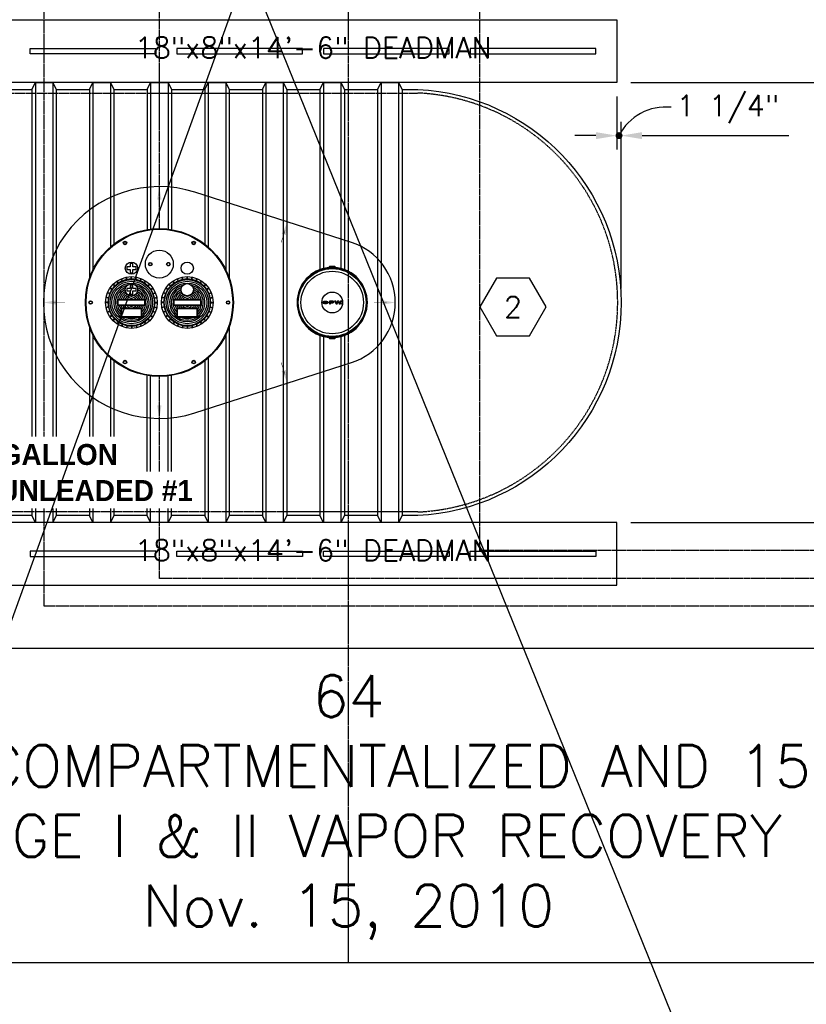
# Model space of a CAD drawing. Extents: x -169 to 6736, y -208 to 3022.
# Tile 613 of 656: x 6041 to 6267, y 1116 to 1398. Entities that reach past the tile are written whole.
import ezdxf
from ezdxf.enums import TextEntityAlignment as Align

# ---------------------------------------------------------------- set-up
doc = ezdxf.new("R2010")
doc.units = 0
doc.header["$MEASUREMENT"] = 0
doc.header["$PDSIZE"] = 1
for name, pattern in [('CENTER1', [0.6625, 0.5, -0.075, 0.0125, -0.075]), ('HIDDEN3', [0.1875, 0.125, -0.0625]), ('VAPOR', [0.375, 0.25, -0.125]), ('VENT', [0.04, 0.02, -0.02])]:
    doc.linetypes.add(name, pattern=pattern)
doc.layers.get('0').update_dxf_attribs({"color": 255, "linetype": 'CONTINUOUS'})
doc.layers.get('DEFPOINTS').update_dxf_attribs({"linetype": 'CONTINUOUS'})
for name, color, linetype in [('DIM', 3, 'CONTINUOUS'), ('FREEZE-LINES', 8, 'CONTINUOUS'), ('FREEZE-OUTLINE-TITLES', 60, 'CONTINUOUS'), ('MULTI-PORT-MANHOLE', 2, 'CONTINUOUS'), ('MULTI-PORT-MANHOLE-HATCH', 252, 'CONTINUOUS'), ('PIPING-VAPOR', 3, 'VAPOR'), ('PIPING-VENT', 3, 'VENT'), ('TANK-ANCHOR', 4, 'CONTINUOUS'), ('TANK-DESCRIPTION', 3, 'CONTINUOUS'), ('TANK-MANHOLE-COVER-18', 2, 'CONTINUOUS'), ('TANK-MANHOLE-COVER-HATCH-18', 7, 'CONTINUOUS'), ('TANK-SLAB', 6, 'CONTINUOUS'), ('TANK-SLOPE', 3, 'CONTINUOUS'), ('TANK-UST', 5, 'CONTINUOUS'), ('TANK-UST-RIB', 7, 'CONTINUOUS'), ('TEXT', 3, 'CONTINUOUS')]:
    doc.layers.add(name, color=color, linetype=linetype)
doc.styles.add('BOLD', font='bold', dxfattribs={"height": 7.2})
doc.styles.add('SIMPLEX', font='simplex')
doc.dimstyles.new('DIM64', dxfattribs={"dimscale": 64, "dimtxt": 0.09375, "dimasz": 0.09375, "dimexe": 0.0625, "dimexo": 0.0625, "dimgap": 0.046875, "dimtad": 1, "dimdec": 4, "dimzin": 3, "dimdsep": 46, "dimlunit": 4, "dimtxsty": 'SIMPLEX', "dimcen": 0, "dimclrd": 256, "dimclre": 256, "dimclrt": 256, "dimadec": 0, "dimazin": 0, "dimtfac": 1, "dimtdec": 4, "dimtmove": 0, "dimatfit": 3, "dimfxl": 1, "dimfrac": 2, "dimtolj": 1, "dimtzin": 0, "dimarcsym": 0})

# ---------------------------------------------------------------- blocks, each defined once
blk = doc.blocks.new('*D92')
at = {"layer": 'DEFPOINTS', "color": 0, "transparency": 16777216}
for p in [(6212.4, 1254.02), (6473.91, 1254.02), (6443.91, 1218.02)]:
    blk.add_point(p, dxfattribs=at)
at = {"layer": 'DIM', "lineweight": -2, "transparency": 16777216}
for p, q in [((6216.4, 1254.02), (6477.91, 1254.02)), ((6473.91, 1224.02), (6473.91, 1248.02)), ((6447.91, 1218.02), (6477.91, 1218.02))]:
    blk.add_line(p, q, dxfattribs=at)
at = {"layer": 'DIM', "transparency": 16777216}
for points in [[(6472.91, 1248.02), (6474.91, 1248.02), (6473.91, 1254.02)], [(6472.91, 1224.02), (6474.91, 1224.02), (6473.91, 1218.02)]]:
    blk.add_solid(points, dxfattribs=at)
at = {"layer": 'DIM', "transparency": 16777216, "insert": (6467.34, 1236.02), "char_height": 6, "attachment_point": 5, "rotation": 90, "style": 'SIMPLEX'}
blk.add_mtext('\\A1;3\'-0"', dxfattribs=at)
blk = doc.blocks.new('*D99')
at = {"layer": 'DEFPOINTS', "color": 0, "transparency": 16777216}
for p in [(6212.4, 1380.02), (6473.91, 1380.02), (6473.91, 1254.02)]:
    blk.add_point(p, dxfattribs=at)
at = {"layer": 'DIM', "lineweight": -2, "transparency": 16777216}
for p, q in [((6216.4, 1380.02), (6477.91, 1380.02)), ((6473.91, 1260.02), (6473.91, 1374.02))]:
    blk.add_line(p, q, dxfattribs=at)
at = {"layer": 'DIM', "transparency": 16777216}
for points in [[(6472.91, 1374.02), (6474.91, 1374.02), (6473.91, 1380.02)], [(6472.91, 1260.02), (6474.91, 1260.02), (6473.91, 1254.02)]]:
    blk.add_solid(points, dxfattribs=at)
at = {"layer": 'DIM', "transparency": 16777216, "insert": (6467.34, 1317.02), "char_height": 6, "attachment_point": 5, "rotation": 90, "style": 'SIMPLEX'}
blk.add_mtext('\\A1;10\'-6"', dxfattribs=at)
blk = doc.blocks.new('*D100')
at = {"layer": 'DEFPOINTS', "color": 0, "transparency": 16777216}
for p in [(6394.51, 1416.02), (6473.91, 1416.02), (6212.4, 1380.02)]:
    blk.add_point(p, dxfattribs=at)
at = {"layer": 'DIM', "lineweight": -2, "transparency": 16777216}
for p, q in [((6398.51, 1416.02), (6477.91, 1416.02)), ((6473.91, 1386.02), (6473.91, 1410.02)), ((6216.4, 1380.02), (6477.91, 1380.02))]:
    blk.add_line(p, q, dxfattribs=at)
at = {"layer": 'DIM', "transparency": 16777216}
for points in [[(6472.91, 1410.02), (6474.91, 1410.02), (6473.91, 1416.02)], [(6472.91, 1386.02), (6474.91, 1386.02), (6473.91, 1380.02)]]:
    blk.add_solid(points, dxfattribs=at)
at = {"layer": 'DIM', "transparency": 16777216, "insert": (6467.34, 1398.02), "char_height": 6, "attachment_point": 5, "rotation": 90, "style": 'SIMPLEX'}
blk.add_mtext('\\A1;3\'-0"', dxfattribs=at)
blk = doc.blocks.new('HEX')
at = {"color": 3}
blk.add_lwpolyline([(-0.0577, 0.1), (-0.1155, 0), (-0.0577, -0.1), (0.0577, -0.1), (0.1155, 0), (0.0577, 0.1)], close=True, dxfattribs=at)
at = {"color": 3, "style": 'SIMPLEX'}
blk.add_attdef('D#', text='', height=0.08, dxfattribs=at).set_placement((0, 0), align=Align.MIDDLE)
blk = doc.blocks.new('*D87')
at = {"layer": 'DEFPOINTS', "color": 0, "transparency": 16777216}
for p in [(6212.4, 1380.02), (6212.4, 1364.81), (6213.64, 1317.02)]:
    blk.add_point(p, dxfattribs=at)
at = {"layer": 'DIM', "lineweight": -2, "transparency": 16777216}
for p, q in [((6212.4, 1376.02), (6212.4, 1360.81)), ((6213.64, 1321.02), (6213.64, 1368.81)), ((6206.4, 1364.81), (6200.4, 1364.81)), ((6212.4, 1364.81), (6213.64, 1364.81)), ((6219.64, 1364.81), (6261.64, 1364.81))]:
    blk.add_line(p, q, dxfattribs=at)
at = {"layer": 'DIM', "transparency": 16777216}
for points in [[(6206.4, 1365.81), (6206.4, 1363.81), (6212.4, 1364.81)], [(6219.64, 1365.81), (6219.64, 1363.81), (6213.64, 1364.81)]]:
    blk.add_solid(points, dxfattribs=at)
at = {"layer": 'DIM', "transparency": 16777216, "insert": (6244.21, 1372.38), "char_height": 6, "attachment_point": 5, "style": 'SIMPLEX'}
blk.add_mtext('\\A1;1 1/4"', dxfattribs=at)

msp = doc.modelspace()

# ---------------------------------------------------------------- hatches: boundary and pattern name
at = {"layer": 'TANK-MANHOLE-COVER-HATCH-18', "linetype": 'Continuous'}
h = msp.add_hatch(color=256, dxfattribs=at)
h.paths.add_polyline_path([(6129.61354, 1317.23008), (6129.54767, 1317.27123), (6129.46945, 1317.30826), (6129.38026, 1317.33981), (6129.28283, 1317.36586), (6129.17854, 1317.38505), (6129.07014, 1317.39738), (6128.95762, 1317.40285), (6128.84511, 1317.40008), (6128.73534, 1317.39183), (6128.62831, 1317.37535), (6128.52678, 1317.35337), (6128.43348, 1317.32454), (6128.34978, 1317.29022), (6128.27844, 1317.25042), (6128.21807, 1317.2065), (6128.1728, 1317.15984), (6128.14914, 1317.12278), (6128.13165, 1317.08574), (6128.12343, 1317.03359), (6128.13167, 1316.98282), (6128.155, 1316.93206), (6128.19343, 1316.88404), (6128.22959, 1316.85265), (6128.27852, 1316.81819), (6128.34988, 1316.77841), (6128.43358, 1316.74412), (6128.52689, 1316.71533), (6128.62844, 1316.69202), (6128.73547, 1316.67694), (6128.84524, 1316.66736), (6128.95776, 1316.66601), (6129.07027, 1316.67152), (6129.17867, 1316.68389), (6129.28295, 1316.70311), (6129.38037, 1316.7292), (6129.46955, 1316.76078), (6129.54776, 1316.79784), (6129.61361, 1316.83902), (6129.66574, 1316.88431), (6129.70416, 1316.93234), (6129.72747, 1316.98311), (6129.7357, 1317.03388), (6129.72745, 1317.08602), (6129.70412, 1317.13542), (6129.66569, 1317.18343)])
h.paths.add_polyline_path([(6129.37755, 1317.12438), (6129.40088, 1317.08048), (6129.40913, 1317.03382), (6129.4009, 1316.98854), (6129.37758, 1316.94463), (6129.3378, 1316.90346), (6129.28429, 1316.8664), (6129.21843, 1316.83483), (6129.14297, 1316.81149), (6129.06064, 1316.79364), (6128.9742, 1316.78539), (6128.88501, 1316.78537), (6128.79857, 1316.79359), (6128.71623, 1316.81141), (6128.64076, 1316.83472), (6128.57489, 1316.86627), (6128.52274, 1316.90331), (6128.48294, 1316.94447), (6128.45824, 1316.98837), (6128.45, 1317.03365), (6128.45822, 1317.08031), (6128.48291, 1317.12422), (6128.5227, 1317.16539), (6128.57483, 1317.20245), (6128.64069, 1317.23265), (6128.71615, 1317.25736), (6128.79848, 1317.27384), (6128.88492, 1317.28209), (6128.97411, 1317.2821), (6129.06056, 1317.27389), (6129.14289, 1317.25744), (6129.21836, 1317.23275), (6129.28423, 1317.20257), (6129.33775, 1317.16554)], flags=16)
h = msp.add_hatch(color=256, dxfattribs=at)
h.paths.add_polyline_path([(6131.13522, 1317.36894), (6131.05838, 1317.38813), (6130.97605, 1317.3991), (6130.89098, 1317.4032), (6130.08141, 1317.40305), (6130.08154, 1316.66621), (6130.42595, 1316.66627), (6130.4259, 1316.95031), (6130.89106, 1316.95039), (6130.97613, 1316.95452), (6131.05846, 1316.96551), (6131.13529, 1316.98337), (6131.2039, 1317.00945), (6131.26152, 1317.03965), (6131.3068, 1317.07533), (6131.33698, 1317.11513), (6131.35343, 1317.15629), (6131.35343, 1317.19746), (6131.33695, 1317.23862), (6131.30676, 1317.27703), (6131.26147, 1317.3127), (6131.20384, 1317.34425)])
h.paths.add_polyline_path([(6130.42584, 1317.28785), (6130.891, 1317.28794), (6130.95, 1317.28383), (6131.00489, 1317.27286), (6131.05154, 1317.25503), (6131.0886, 1317.23171), (6131.11056, 1317.20565), (6131.11879, 1317.17683), (6131.11057, 1317.14802), (6131.08862, 1317.12057), (6131.05157, 1317.09724), (6131.00492, 1317.08076), (6130.95004, 1317.0684), (6130.89104, 1317.06565), (6130.42588, 1317.06557)], flags=16)
for points in [[(6131.90774, 1317.40338), (6131.54686, 1317.40332), (6132.0149, 1316.66656), (6132.32226, 1316.66661), (6132.59796, 1317.2265), (6132.87386, 1316.66671), (6133.18122, 1316.66677), (6133.64899, 1317.40369), (6133.28811, 1317.40363), (6133.03162, 1316.84238), (6132.77768, 1317.40354), (6132.41817, 1317.40347), (6132.16443, 1316.84222)], [(6133.4186, 1316.66269, 1), (6133.56954, 1316.66272, 1)]]:
    msp.add_hatch(color=256, dxfattribs=at).paths.add_polyline_path(points)

# ---------------------------------------------------------------- linework, layer by layer
at = {"layer": 'DIM', "const_width": 1}
msp.add_lwpolyline([(6213.52263, 1364.81314, 1), (6212.52263, 1364.81314, 1)], format="xyb", close=True, dxfattribs=at)
at = {"layer": 'DIM'}
msp.add_arc((6226.39362, 1358.01485), 15, 84.2029949, 153.0495792, dxfattribs=at)
at = {"layer": 'FREEZE-LINES', "color": 8, "linetype": 'CENTER1'}
msp.add_line((6135.53241, 1128.01471), (6135.53241, 1668.01471), dxfattribs=at)
at = {"layer": 'FREEZE-OUTLINE-TITLES', "linetype": 'Continuous'}
msp.add_lwpolyline([(6657.53241, 1668.02207), (5613.53241, 1668.02207), (5613.53241, 1128.01471), (6657.53241, 1128.01471)], close=True, dxfattribs=at)
at = {"layer": 'MULTI-PORT-MANHOLE', "color": 1}
for p, q in [((6069.61534, 1322.55587), (6069.22469, 1323.14052)), ((6069.71927, 1322.62532), (6069.32862, 1323.20997)), ((6070.76835, 1323.18606), (6070.49926, 1323.83569)), ((6070.88383, 1323.2339), (6070.61475, 1323.88353)), ((6072.02214, 1323.5792), (6071.88496, 1324.26884)), ((6072.14474, 1323.60359), (6072.00756, 1324.29323)), ((6073.32855, 1323.72018), (6073.32855, 1324.42333)), ((6073.45355, 1323.72018), (6073.45355, 1324.42333)), ((6074.63735, 1323.60359), (6074.77453, 1324.29323)), ((6074.75995, 1323.5792), (6074.89713, 1324.26884)), ((6075.89826, 1323.2339), (6076.16735, 1323.88353)), ((6076.01375, 1323.18606), (6076.28283, 1323.83569)), ((6077.06282, 1322.62532), (6077.45347, 1323.20997)), ((6077.16675, 1322.55587), (6077.5574, 1323.14052)), ((6085.61534, 1322.55587), (6085.22469, 1323.14052)), ((6085.71927, 1322.62532), (6085.32862, 1323.20997)), ((6086.76835, 1323.18606), (6086.49926, 1323.83569)), ((6086.88383, 1323.2339), (6086.61475, 1323.88353)), ((6088.02214, 1323.5792), (6087.88496, 1324.26884)), ((6088.14474, 1323.60359), (6088.00756, 1324.29323)), ((6089.32855, 1323.72018), (6089.32855, 1324.42333)), ((6089.45355, 1323.72018), (6089.45355, 1324.42333)), ((6090.63735, 1323.60359), (6090.77453, 1324.29323)), ((6090.75995, 1323.5792), (6090.89713, 1324.26884)), ((6091.89826, 1323.2339), (6092.16735, 1323.88353)), ((6092.01375, 1323.18606), (6092.28283, 1323.83569)), ((6093.06282, 1322.62532), (6093.45347, 1323.20997)), ((6093.16675, 1322.55587), (6093.5574, 1323.14052)), ((6067.17477, 1319.52484), (6066.52514, 1319.79392)), ((6067.22261, 1319.64032), (6066.57298, 1319.90941)), ((6067.78335, 1320.6894), (6067.1987, 1321.08005)), ((6067.8528, 1320.79333), (6067.26815, 1321.18398)), ((6068.60743, 1321.71285), (6068.11022, 1322.21006)), ((6068.69582, 1321.80124), (6068.19861, 1322.29845)), ((6078.08627, 1321.80124), (6078.58348, 1322.29845)), ((6078.17466, 1321.71285), (6078.67187, 1322.21006)), ((6078.92929, 1320.79333), (6079.51394, 1321.18398)), ((6078.99874, 1320.6894), (6079.58339, 1321.08005)), ((6079.55948, 1319.64032), (6080.20911, 1319.90941)), ((6079.60732, 1319.52484), (6080.25695, 1319.79392)), ((6083.17477, 1319.52484), (6082.52514, 1319.79392)), ((6083.22261, 1319.64032), (6082.57298, 1319.90941)), ((6083.78335, 1320.6894), (6083.1987, 1321.08005)), ((6083.8528, 1320.79333), (6083.26815, 1321.18398)), ((6084.60743, 1321.71285), (6084.11022, 1322.21006)), ((6084.69582, 1321.80124), (6084.19861, 1322.29845)), ((6094.08627, 1321.80124), (6094.58348, 1322.29845)), ((6094.17466, 1321.71285), (6094.67187, 1322.21006)), ((6094.92929, 1320.79333), (6095.51394, 1321.18398)), ((6094.99874, 1320.6894), (6095.58339, 1321.08005)), ((6095.55948, 1319.64032), (6096.20911, 1319.90941)), ((6095.60732, 1319.52484), (6096.25695, 1319.79392)), ((6066.68849, 1317.08012), (6065.98534, 1317.08012)), ((6066.80508, 1318.26393), (6066.11544, 1318.40111)), ((6066.82947, 1318.38653), (6066.13983, 1318.52371)), ((6079.95262, 1318.38653), (6080.64226, 1318.52371)), ((6079.97701, 1318.26393), (6080.66665, 1318.40111)), ((6080.0936, 1317.08012), (6080.79676, 1317.08012)), ((6082.68849, 1317.08012), (6081.98534, 1317.08012)), ((6082.80508, 1318.26393), (6082.11544, 1318.40111)), ((6082.82947, 1318.38653), (6082.13983, 1318.52371)), ((6095.95262, 1318.38653), (6096.64226, 1318.52371)), ((6095.97701, 1318.26393), (6096.66665, 1318.40111)), ((6096.0936, 1317.08012), (6096.79676, 1317.08012)), ((6066.68849, 1316.95512), (6065.98534, 1316.95512)), ((6066.80508, 1315.77132), (6066.11544, 1315.63414)), ((6066.82947, 1315.64872), (6066.13983, 1315.51154)), ((6067.17477, 1314.51041), (6066.52514, 1314.24132)), ((6067.22261, 1314.39492), (6066.57298, 1314.12584)), ((6079.55948, 1314.39492), (6080.20911, 1314.12584)), ((6079.60732, 1314.51041), (6080.25695, 1314.24132)), ((6079.95262, 1315.64872), (6080.64226, 1315.51154)), ((6079.97701, 1315.77132), (6080.66665, 1315.63414)), ((6080.0936, 1316.95512), (6080.79676, 1316.95512)), ((6082.68849, 1316.95512), (6081.98534, 1316.95512)), ((6082.80508, 1315.77132), (6082.11544, 1315.63414)), ((6082.82947, 1315.64872), (6082.13983, 1315.51154)), ((6083.17477, 1314.51041), (6082.52514, 1314.24132)), ((6083.22261, 1314.39492), (6082.57298, 1314.12584)), ((6095.55948, 1314.39492), (6096.20911, 1314.12584)), ((6095.60732, 1314.51041), (6096.25695, 1314.24132)), ((6095.95262, 1315.64872), (6096.64226, 1315.51154)), ((6095.97701, 1315.77132), (6096.66665, 1315.63414)), ((6096.0936, 1316.95512), (6096.79676, 1316.95512)), ((6067.78335, 1313.34585), (6067.1987, 1312.9552)), ((6067.8528, 1313.24192), (6067.26815, 1312.85127)), ((6068.60743, 1312.32239), (6068.11022, 1311.82519)), ((6068.69582, 1312.23401), (6068.19861, 1311.7368)), ((6069.61534, 1311.47937), (6069.22469, 1310.89472)), ((6069.71927, 1311.40993), (6069.32862, 1310.82528)), ((6077.06282, 1311.40993), (6077.45347, 1310.82528)), ((6077.16675, 1311.47937), (6077.5574, 1310.89472)), ((6078.08627, 1312.23401), (6078.58348, 1311.7368)), ((6078.17466, 1312.32239), (6078.67187, 1311.82519)), ((6078.92929, 1313.24192), (6079.51394, 1312.85127)), ((6078.99874, 1313.34585), (6079.58339, 1312.9552)), ((6083.78335, 1313.34585), (6083.1987, 1312.9552)), ((6083.8528, 1313.24192), (6083.26815, 1312.85127)), ((6084.60743, 1312.32239), (6084.11022, 1311.82519)), ((6084.69582, 1312.23401), (6084.19861, 1311.7368)), ((6085.61534, 1311.47937), (6085.22469, 1310.89472)), ((6085.71927, 1311.40993), (6085.32862, 1310.82528)), ((6093.06282, 1311.40993), (6093.45347, 1310.82528)), ((6093.16675, 1311.47937), (6093.5574, 1310.89472)), ((6094.08627, 1312.23401), (6094.58348, 1311.7368)), ((6094.17466, 1312.32239), (6094.67187, 1311.82519)), ((6094.92929, 1313.24192), (6095.51394, 1312.85127)), ((6094.99874, 1313.34585), (6095.58339, 1312.9552)), ((6070.76835, 1310.84919), (6070.49926, 1310.19956)), ((6070.88383, 1310.80135), (6070.61475, 1310.15172)), ((6072.09883, 1310.45605), (6071.96165, 1309.76641)), ((6072.22143, 1310.43166), (6072.08425, 1309.74202)), ((6073.40523, 1310.31507), (6073.40523, 1309.61191)), ((6073.53023, 1310.31507), (6073.53023, 1309.61191)), ((6074.71404, 1310.43166), (6074.85122, 1309.74202)), ((6074.83664, 1310.45605), (6074.97382, 1309.76641)), ((6075.89826, 1310.80135), (6076.16735, 1310.15172)), ((6076.01375, 1310.84919), (6076.28283, 1310.19956)), ((6086.76835, 1310.84919), (6086.49926, 1310.19956)), ((6086.88383, 1310.80135), (6086.61475, 1310.15172)), ((6088.02214, 1310.45605), (6087.88496, 1309.76641)), ((6088.14474, 1310.43166), (6088.00756, 1309.74202)), ((6089.32855, 1310.31507), (6089.32855, 1309.61191)), ((6089.45355, 1310.31507), (6089.45355, 1309.61191)), ((6090.63735, 1310.43166), (6090.77453, 1309.74202)), ((6090.75995, 1310.45605), (6090.89713, 1309.76641)), ((6091.89826, 1310.80135), (6092.16735, 1310.15172)), ((6092.01375, 1310.84919), (6092.28283, 1310.19956))]:
    msp.add_line(p, q, dxfattribs=at)
for points in [[(6071.98031, 1334.0675), (6071.7638, 1333.6925), (6071.33079, 1333.6925), (6071.11428, 1334.0675), (6071.33079, 1334.4425), (6071.7638, 1334.4425)], [(6091.4513, 1333.6925), (6091.01829, 1333.6925), (6090.80178, 1334.0675), (6091.01829, 1334.4425), (6091.4513, 1334.4425), (6091.66781, 1334.0675)], [(6079.01197, 1328.39262), (6079.22848, 1328.01762), (6079.01197, 1327.64262), (6078.57896, 1327.64262), (6078.36245, 1328.01762), (6078.57896, 1328.39262)], [(6083.77012, 1328.39262), (6083.55361, 1328.01762), (6083.77012, 1327.64262), (6084.20313, 1327.64262), (6084.41964, 1328.01762), (6084.20313, 1328.39262)], [(6061.92005, 1317.39262), (6062.13656, 1317.01762), (6061.92005, 1316.64262), (6061.48704, 1316.64262), (6061.27053, 1317.01762), (6061.48704, 1317.39262)], [(6100.86204, 1316.64262), (6100.64553, 1317.01762), (6100.86204, 1317.39262), (6101.29505, 1317.39262), (6101.51156, 1317.01762), (6101.29505, 1316.64262)], [(6071.33079, 1300.34275), (6071.7638, 1300.34275), (6071.98031, 1299.96775), (6071.7638, 1299.59275), (6071.33079, 1299.59275), (6071.11428, 1299.96775)], [(6090.80178, 1299.96775), (6091.01829, 1300.34275), (6091.4513, 1300.34275), (6091.66781, 1299.96775), (6091.4513, 1299.59275), (6091.01829, 1299.59275)]]:
    msp.add_lwpolyline(points, close=True, dxfattribs=at)
at = {"layer": 'MULTI-PORT-MANHOLE', "color": 2}
for points in [[(6073.76605, 1325.53508), (6073.76605, 1326.48958), (6074.72055, 1326.48958), (6074.72055, 1327.23958), (6073.76605, 1327.23958), (6073.76605, 1328.19409), (6073.01605, 1328.19409), (6073.01605, 1327.23958), (6072.06154, 1327.23958), (6072.06154, 1326.48958), (6073.01605, 1326.48958), (6073.01605, 1325.53508)], [(6073.76605, 1319.35929), (6073.76605, 1320.3138), (6074.72055, 1320.3138), (6074.72055, 1321.0638), (6073.76605, 1321.0638), (6073.76605, 1322.01831), (6073.01605, 1322.01831), (6073.01605, 1321.0638), (6072.06154, 1321.0638), (6072.06154, 1320.3138), (6073.01605, 1320.3138), (6073.01605, 1319.35929)]]:
    msp.add_lwpolyline(points, close=True, dxfattribs=at)
for points in [[(6077.39105, 1317.51762, 0.414213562), (6077.14105, 1317.76762), (6069.64105, 1317.76762, 0.414213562), (6069.39105, 1317.51762), (6069.39105, 1316.51762, 0.414213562), (6069.64105, 1316.26762), (6077.14105, 1316.26762, 0.414213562), (6077.39105, 1316.51762)], [(6093.39105, 1317.51762, 0.414213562), (6093.14105, 1317.76762), (6085.64105, 1317.76762, 0.414213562), (6085.39105, 1317.51762), (6085.39105, 1316.51762, 0.414213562), (6085.64105, 1316.26762), (6093.14105, 1316.26762, 0.414213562), (6093.39105, 1316.51762)], [(6076.39105, 1315.09973, 0.414213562), (6076.14105, 1315.34973), (6070.64105, 1315.34973, 0.414213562), (6070.39105, 1315.09973), (6070.39105, 1313.09973, 0.414213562), (6070.64105, 1312.84973), (6076.14105, 1312.84973, 0.414213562), (6076.39105, 1313.09973)], [(6092.39105, 1315.09973, 0.414213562), (6092.14105, 1315.34973), (6086.64105, 1315.34973, 0.414213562), (6086.39105, 1315.09973), (6086.39105, 1313.09973, 0.414213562), (6086.64105, 1312.84973), (6092.14105, 1312.84973, 0.414213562), (6092.39105, 1313.09973)]]:
    msp.add_lwpolyline(points, format="xyb", close=True, dxfattribs=at)
at = {"layer": 'MULTI-PORT-MANHOLE', "color": 1}
for points in [[(6077.26605, 1317.51762, 0.414213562), (6077.14105, 1317.64262), (6069.64105, 1317.64262, 0.414213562), (6069.51605, 1317.51762), (6069.51605, 1316.51762, 0.414213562), (6069.64105, 1316.39262), (6077.14105, 1316.39262, 0.414213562), (6077.26605, 1316.51762)], [(6093.26605, 1317.51762, 0.414213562), (6093.14105, 1317.64262), (6085.64105, 1317.64262, 0.414213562), (6085.51605, 1317.51762), (6085.51605, 1316.51762, 0.414213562), (6085.64105, 1316.39262), (6093.14105, 1316.39262, 0.414213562), (6093.26605, 1316.51762)], [(6076.26605, 1315.09973, 0.414213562), (6076.14105, 1315.22473), (6070.64105, 1315.22473, 0.414213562), (6070.51605, 1315.09973), (6070.51605, 1313.09973, 0.414213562), (6070.64105, 1312.97473), (6076.14105, 1312.97473, 0.414213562), (6076.26605, 1313.09973)], [(6092.26605, 1315.09973, 0.414213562), (6092.14105, 1315.22473), (6086.64105, 1315.22473, 0.414213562), (6086.51605, 1315.09973), (6086.51605, 1313.09973, 0.414213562), (6086.64105, 1312.97473), (6092.14105, 1312.97473, 0.414213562), (6092.26605, 1313.09973)]]:
    msp.add_lwpolyline(points, format="xyb", close=True, dxfattribs=at)
at = {"layer": 'MULTI-PORT-MANHOLE', "color": 4}
msp.add_circle((6081.39105, 1317.01762), 21.1875, dxfattribs=at)
at = {"layer": 'MULTI-PORT-MANHOLE', "color": 1}
msp.add_circle((6081.39105, 1317.01762), 21, dxfattribs=at)
at = {"layer": 'MULTI-PORT-MANHOLE', "color": 2}
for centre, radius in [((6071.5473, 1334.0675), 0.5), ((6091.2348, 1334.0675), 0.5), ((6081.39105, 1328.01762), 4), ((6073.39105, 1326.86458), 1.75), ((6078.79546, 1328.01762), 0.5), ((6083.98663, 1328.01762), 0.5), ((6089.39105, 1326.86458), 1.75), ((6073.39105, 1317.01762), 7.40597), ((6073.39105, 1317.01762), 6.57785), ((6089.39105, 1317.01762), 7.40597), ((6089.39105, 1317.01762), 6.57785), ((6073.39105, 1320.6888), 1.75), ((6089.39105, 1320.6888), 1.75), ((6061.70355, 1317.01762), 0.5), ((6101.07855, 1317.01762), 0.5), ((6071.5473, 1299.96775), 0.5), ((6091.2348, 1299.96775), 0.5)]:
    msp.add_circle(centre, radius, dxfattribs=at)
at = {"layer": 'MULTI-PORT-MANHOLE', "color": 1}
for centre, start, end in [((6073.39105, 1317.01762), 113.0342562, 123.2157438), ((6073.39105, 1317.01762), 101.7842562, 111.9657438), ((6073.39105, 1317.01762), 90.5342562, 100.7157438), ((6073.39105, 1317.01762), 79.2842562, 89.4657438), ((6073.39105, 1317.01762), 68.0342562, 78.2157438), ((6073.39105, 1317.01762), 56.7842562, 66.9657438), ((6089.39105, 1317.01762), 113.0342562, 123.2157438), ((6089.39105, 1317.01762), 101.7842562, 111.9657438), ((6089.39105, 1317.01762), 90.5342562, 100.7157438), ((6089.39105, 1317.01762), 79.2842562, 89.4657438), ((6089.39105, 1317.01762), 68.0342562, 78.2157438), ((6089.39105, 1317.01762), 56.7842562, 66.9657438), ((6073.39105, 1317.01762), 146.7842562, 156.9657438), ((6073.39105, 1317.01762), 135.5342562, 145.7157438), ((6073.39105, 1317.01762), 124.2842562, 134.4657438), ((6073.39105, 1317.01762), 45.5342562, 55.7157438), ((6073.39105, 1317.01762), 34.2842562, 44.4657438), ((6073.39105, 1317.01762), 23.0342562, 33.2157438), ((6089.39105, 1317.01762), 146.7842562, 156.9657438), ((6089.39105, 1317.01762), 135.5342562, 145.7157438), ((6089.39105, 1317.01762), 124.2842562, 134.4657438), ((6089.39105, 1317.01762), 45.5342562, 55.7157438), ((6089.39105, 1317.01762), 34.2842562, 44.4657438), ((6089.39105, 1317.01762), 23.0342562, 33.2157438), ((6073.39105, 1317.01762), 169.2842562, 179.4657438), ((6073.39105, 1317.01762), 158.0342562, 168.2157438), ((6073.39105, 1317.01762), 11.7842562, 21.9657438), ((6073.39105, 1317.01762), 0.5342562, 10.7157438), ((6089.39105, 1317.01762), 169.2842562, 179.4657438), ((6089.39105, 1317.01762), 158.0342562, 168.2157438), ((6089.39105, 1317.01762), 11.7842562, 21.9657438), ((6089.39105, 1317.01762), 0.5342562, 10.7157438), ((6073.39105, 1317.01762), 180.5342562, 190.7157438), ((6073.39105, 1317.01762), 191.7842562, 201.9657438), ((6073.39105, 1317.01762), 203.0342562, 213.2157438), ((6073.39105, 1317.01762), 326.7842562, 336.9657438), ((6073.39105, 1317.01762), 338.0342562, 348.2157438), ((6073.39105, 1317.01762), 349.2842562, 359.4657438), ((6089.39105, 1317.01762), 180.5342562, 190.7157438), ((6089.39105, 1317.01762), 191.7842562, 201.9657438), ((6089.39105, 1317.01762), 203.0342562, 213.2157438), ((6089.39105, 1317.01762), 326.7842562, 336.9657438), ((6089.39105, 1317.01762), 338.0342562, 348.2157438), ((6089.39105, 1317.01762), 349.2842562, 359.4657438), ((6073.39105, 1317.01762), 214.2842562, 224.4657438), ((6073.39105, 1317.01762), 225.5342562, 235.7157438), ((6073.39105, 1317.01762), 236.7842562, 246.9657438), ((6073.39105, 1317.01762), 293.0342562, 303.2157438), ((6073.39105, 1317.01762), 304.2842562, 314.4657438), ((6073.39105, 1317.01762), 315.5342562, 325.7157438), ((6089.39105, 1317.01762), 214.2842562, 224.4657438), ((6089.39105, 1317.01762), 225.5342562, 235.7157438), ((6089.39105, 1317.01762), 236.7842562, 246.9657438), ((6089.39105, 1317.01762), 293.0342562, 303.2157438), ((6089.39105, 1317.01762), 304.2842562, 314.4657438), ((6089.39105, 1317.01762), 315.5342562, 325.7157438), ((6073.39105, 1317.01762), 248.0342562, 258.2157438), ((6073.39105, 1317.01762), 259.2842562, 269.4657438), ((6073.39105, 1317.01762), 270.5342562, 280.7157438), ((6073.39105, 1317.01762), 281.7842562, 291.9657438), ((6089.39105, 1317.01762), 248.0342562, 258.2157438), ((6089.39105, 1317.01762), 259.2842562, 269.4657438), ((6089.39105, 1317.01762), 270.5342562, 280.7157438), ((6089.39105, 1317.01762), 281.7842562, 291.9657438)]:
    msp.add_arc(centre, 6.70285, start, end, dxfattribs=at)
at = {"layer": 'MULTI-PORT-MANHOLE-HATCH'}
for centre, radius in [((6073.39105, 1317.01762), 6.07785), ((6089.39105, 1317.01762), 6.07785), ((6073.39105, 1317.01762), 5.57785), ((6089.39105, 1317.01762), 5.57785)]:
    msp.add_circle(centre, radius, dxfattribs=at)
for centre, radius, start, end in [((6073.39105, 1317.01762), 5.07785, 103.8486311, 76.1513689), ((6073.39105, 1317.01762), 4.57785, 111.0377279, 229.0553475), ((6073.39105, 1317.01762), 4.07785, 115.4128434, 222.6351195), ((6073.39105, 1317.01762), 3.57785, 117.9015552, 167.8997293), ((6073.39105, 1317.01762), 4.57785, 310.9446525, 68.9622721), ((6073.39105, 1317.01762), 3.57785, 12.1002707, 62.0984448), ((6073.39105, 1317.01762), 4.07785, 317.3648805, 64.5871566), ((6089.39105, 1317.01762), 5.07785, 103.8486311, 76.1513689), ((6089.39105, 1317.01762), 4.57785, 111.0377279, 229.0553475), ((6089.39105, 1317.01762), 4.07785, 115.4128434, 222.6351195), ((6089.39105, 1317.01762), 3.57785, 117.9015552, 167.8997293), ((6089.39105, 1317.01762), 4.57785, 310.9446525, 68.9622721), ((6089.39105, 1317.01762), 3.57785, 12.1002707, 62.0984448), ((6089.39105, 1317.01762), 4.07785, 317.3648805, 64.5871566), ((6073.39105, 1317.01762), 3.07785, 118.3502958, 165.8963552), ((6073.39105, 1317.01762), 2.57785, 115.6634916, 163.0857418), ((6073.39105, 1317.01762), 2.07785, 105.0573843, 158.8414329), ((6073.39105, 1317.01762), 1.57785, 28.3808902, 151.6191098), ((6073.39105, 1317.01762), 1.07785, 44.0934426, 135.9065574), ((6073.39105, 1317.01762), 2.07785, 21.1585671, 74.9426157), ((6073.39105, 1317.01762), 2.57785, 16.9142582, 64.3365084), ((6073.39105, 1317.01762), 3.07785, 14.1036448, 61.6497042), ((6089.39105, 1317.01762), 3.07785, 118.3502958, 165.8963552), ((6089.39105, 1317.01762), 2.57785, 115.6634916, 163.0857418), ((6089.39105, 1317.01762), 2.07785, 105.0573843, 158.8414329), ((6089.39105, 1317.01762), 1.57785, 28.3808902, 151.6191098), ((6089.39105, 1317.01762), 1.07785, 44.0934426, 135.9065574), ((6089.39105, 1317.01762), 2.07785, 21.1585671, 74.9426157), ((6089.39105, 1317.01762), 2.57785, 16.9142582, 64.3365084), ((6089.39105, 1317.01762), 3.07785, 14.1036448, 61.6497042), ((6073.39105, 1317.01762), 3.57785, 192.1002707, 213.0187034), ((6073.39105, 1317.01762), 3.07785, 194.1036448, 212.8132572), ((6073.39105, 1317.01762), 2.57785, 196.9142582, 220.316564), ((6073.39105, 1317.01762), 2.07785, 201.1585671, 233.3889609), ((6073.39105, 1317.01762), 1.57785, 208.3808902, 331.6191098), ((6073.39105, 1317.01762), 1.07785, 224.0934426, 315.9065574), ((6073.39105, 1317.01762), 2.07785, 306.6110391, 338.8414329), ((6073.39105, 1317.01762), 2.57785, 319.683436, 343.0857418), ((6073.39105, 1317.01762), 3.07785, 327.1867428, 345.8963552), ((6073.39105, 1317.01762), 3.57785, 326.9812966, 347.8997293), ((6089.39105, 1317.01762), 3.57785, 192.1002707, 213.0187034), ((6089.39105, 1317.01762), 3.07785, 194.1036448, 212.8132572), ((6089.39105, 1317.01762), 2.57785, 196.9142582, 220.316564), ((6089.39105, 1317.01762), 2.07785, 201.1585671, 233.3889609), ((6089.39105, 1317.01762), 1.57785, 208.3808902, 331.6191098), ((6089.39105, 1317.01762), 1.07785, 224.0934426, 315.9065574), ((6089.39105, 1317.01762), 2.07785, 306.6110391, 338.8414329), ((6089.39105, 1317.01762), 2.57785, 319.683436, 343.0857418), ((6089.39105, 1317.01762), 3.07785, 327.1867428, 345.8963552), ((6089.39105, 1317.01762), 3.57785, 326.9812966, 347.8997293), ((6073.39105, 1317.01762), 4.57785, 245.5673762, 294.4326238), ((6089.39105, 1317.01762), 4.57785, 245.5673762, 294.4326238)]:
    msp.add_arc(centre, radius, start, end, dxfattribs=at)
at = {"layer": 'PIPING-VAPOR', "ltscale": 0.5}
msp.add_line((6081.39105, 1338.20512), (6081.39105, 1556.01839), dxfattribs=at)
at = {"layer": 'PIPING-VENT', "ltscale": 3}
for p, q in [((6048.40422, 1230.01762), (6048.40422, 1457.83089)), ((6173.15422, 1246.01762), (6173.15422, 1457.83089)), ((6081.39105, 1238.01762), (6081.39105, 1295.83012)), ((6443.9106, 1246.01762), (6173.15422, 1246.01762)), ((6443.9106, 1238.01762), (6081.39105, 1238.01762)), ((6443.9106, 1230.01762), (6048.40422, 1230.01762))]:
    msp.add_line(p, q, dxfattribs=at)
at = {"layer": 'TANK-ANCHOR'}
for points in [[(6212.40422, 1380.01839), (6038.40422, 1380.01839), (6038.40422, 1398.01839), (6212.40422, 1398.01839)], [(6212.40422, 1254.01839), (6038.40422, 1254.01839), (6038.40422, 1236.01839), (6212.40422, 1236.01839)]]:
    msp.add_lwpolyline(points, close=True, dxfattribs=at)
at = {"layer": 'TANK-ANCHOR', "color": 7}
for points in [[(6080.40422, 1389.76839), (6080.40422, 1388.26839), (6044.40422, 1388.26839), (6044.40422, 1389.76839)], [(6086.40422, 1389.76839), (6086.40422, 1388.26839), (6122.40422, 1388.26839), (6122.40422, 1389.76839)], [(6128.40422, 1389.76839), (6128.40422, 1388.26839), (6164.40422, 1388.26839), (6164.40422, 1389.76839)], [(6170.40422, 1389.76839), (6170.40422, 1388.26839), (6206.40422, 1388.26839), (6206.40422, 1389.76839)], [(6080.40422, 1244.26839), (6080.40422, 1245.76839), (6044.40422, 1245.76839), (6044.40422, 1244.26839)], [(6086.40422, 1244.26839), (6086.40422, 1245.76839), (6122.40422, 1245.76839), (6122.40422, 1244.26839)], [(6128.40422, 1244.26839), (6128.40422, 1245.76839), (6164.40422, 1245.76839), (6164.40422, 1244.26839)], [(6170.40422, 1244.26839), (6170.40422, 1245.76839), (6206.40422, 1245.76839), (6206.40422, 1244.26839)]]:
    msp.add_lwpolyline(points, close=True, dxfattribs=at)
at = {"layer": 'TANK-MANHOLE-COVER-18', "color": 1, "linetype": 'Continuous'}
msp.add_line((6130.23698, 1306.91166), (6129.9776, 1307.17232), dxfattribs=at)
at = {"layer": 'TANK-MANHOLE-COVER-18', "color": 4, "linetype": 'Continuous'}
msp.add_lwpolyline([(6131.59311, 1327.30472), (6130.18391, 1327.30447, 0.196009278), (6130.14022, 1327.28664), (6129.88393, 1327.03593, 0.904675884), (6129.88753, 1306.99896), (6130.14391, 1306.74833, 0.196009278), (6130.18761, 1306.73053), (6131.59681, 1306.73078, 0.196009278), (6131.6405, 1306.7486), (6131.89664, 1306.99917, 0.904814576), (6131.89303, 1327.03644), (6131.63681, 1327.28691, 0.196009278)], format="xyb", close=True, dxfattribs=at)
at = {"layer": 'TANK-MANHOLE-COVER-18', "color": 1, "linetype": 'Continuous'}
for points in [[(6131.78886, 1307.26173, 0.912362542), (6131.78535, 1326.77384), (6131.74913, 1326.69857, 0.044356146), (6130.02814, 1326.69814), (6129.99323, 1326.77351, 0.912362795), (6129.99675, 1307.26141), (6130.03163, 1307.33679, 0.044356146), (6131.75261, 1307.33698)], [(6130.05854, 1326.72973), (6130.03032, 1326.79126), (6130.27178, 1327.0328), (6131.50671, 1327.03302), (6131.74825, 1326.79157), (6131.71882, 1326.73013, 0.042658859)], [(6130.06204, 1307.30522), (6130.03384, 1307.24368), (6130.27538, 1307.00223), (6131.51031, 1307.00245), (6131.75177, 1307.24399), (6131.72232, 1307.30542, -0.042658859)]]:
    msp.add_lwpolyline(points, format="xyb", close=True, dxfattribs=at)
at = {"layer": 'TANK-MANHOLE-COVER-18', "color": 2, "linetype": 'Continuous'}
for radius in [9.70655, 8.9505, 2.98304]:
    msp.add_circle((6130.89105, 1317.01762), radius, dxfattribs=at)
at = {"layer": 'TANK-MANHOLE-COVER-HATCH-18', "linetype": 'Continuous'}
for points in [[(6129.7357, 1317.03388), (6129.72747, 1316.98311), (6129.70416, 1316.93234), (6129.66574, 1316.88431), (6129.61361, 1316.83902), (6129.54776, 1316.79784), (6129.46955, 1316.76078), (6129.38037, 1316.7292), (6129.28295, 1316.70311), (6129.17867, 1316.68389), (6129.07027, 1316.67152), (6128.95776, 1316.66601), (6128.84524, 1316.66736), (6128.73547, 1316.67694), (6128.62844, 1316.69202), (6128.52689, 1316.71533), (6128.43358, 1316.74412), (6128.34988, 1316.77841), (6128.27852, 1316.81819), (6128.22959, 1316.85265), (6128.19343, 1316.88404), (6128.155, 1316.93206), (6128.13167, 1316.98282), (6128.12343, 1317.03359), (6128.13165, 1317.08574), (6128.14914, 1317.12278), (6128.1728, 1317.15984), (6128.21807, 1317.2065), (6128.27844, 1317.25042), (6128.34978, 1317.29022), (6128.43348, 1317.32454), (6128.52678, 1317.35337), (6128.62831, 1317.37535), (6128.73534, 1317.39183), (6128.84511, 1317.40008), (6128.95762, 1317.40285), (6129.07014, 1317.39738), (6129.17854, 1317.38505), (6129.28283, 1317.36586), (6129.38026, 1317.33981), (6129.46945, 1317.30826), (6129.54767, 1317.27123), (6129.61354, 1317.23008), (6129.66569, 1317.18343), (6129.70412, 1317.13542), (6129.72745, 1317.08602)], [(6129.21836, 1317.23275), (6129.28423, 1317.20257), (6129.33775, 1317.16554), (6129.37755, 1317.12438), (6129.40088, 1317.08048), (6129.40913, 1317.03382), (6129.4009, 1316.98854), (6129.37758, 1316.94463), (6129.3378, 1316.90346), (6129.28429, 1316.8664), (6129.21843, 1316.83483), (6129.14297, 1316.81149), (6129.06064, 1316.79364), (6128.9742, 1316.78539), (6128.88501, 1316.78537), (6128.79857, 1316.79359), (6128.71623, 1316.81141), (6128.64076, 1316.83472), (6128.57489, 1316.86627), (6128.52274, 1316.90331), (6128.48294, 1316.94447), (6128.45824, 1316.98837), (6128.45, 1317.03365), (6128.45822, 1317.08031), (6128.48291, 1317.12422), (6128.5227, 1317.16539), (6128.57483, 1317.20245), (6128.64069, 1317.23265), (6128.71615, 1317.25736), (6128.79848, 1317.27384), (6128.88492, 1317.28209), (6128.97411, 1317.2821), (6129.06056, 1317.27389), (6129.14289, 1317.25744)], [(6131.13522, 1317.36894), (6131.05838, 1317.38813), (6130.97605, 1317.3991), (6130.89098, 1317.4032), (6130.08141, 1317.40305), (6130.08154, 1316.66621), (6130.42595, 1316.66627), (6130.4259, 1316.95031), (6130.89106, 1316.95039), (6130.97613, 1316.95452), (6131.05846, 1316.96551), (6131.13529, 1316.98337), (6131.2039, 1317.00945), (6131.26152, 1317.03965), (6131.3068, 1317.07533), (6131.33698, 1317.11513), (6131.35343, 1317.15629), (6131.35343, 1317.19746), (6131.33695, 1317.23862), (6131.30676, 1317.27703), (6131.26147, 1317.3127), (6131.20384, 1317.34425)], [(6131.00489, 1317.27286), (6130.95, 1317.28383), (6130.891, 1317.28794), (6130.42584, 1317.28785), (6130.42588, 1317.06557), (6130.89104, 1317.06565), (6130.95004, 1317.0684), (6131.00492, 1317.08076), (6131.05157, 1317.09724), (6131.08862, 1317.12057), (6131.11057, 1317.14802), (6131.11879, 1317.17683), (6131.11056, 1317.20565), (6131.0886, 1317.23171), (6131.05154, 1317.25503)], [(6132.0149, 1316.66656), (6132.32226, 1316.66661), (6132.59796, 1317.2265), (6132.87386, 1316.66671), (6133.18122, 1316.66677), (6133.64899, 1317.40369), (6133.28811, 1317.40363), (6133.03162, 1316.84238), (6132.77768, 1317.40354), (6132.41817, 1317.40347), (6132.16443, 1316.84222), (6131.90774, 1317.40338), (6131.54686, 1317.40332)]]:
    msp.add_lwpolyline(points, close=True, dxfattribs=at)
msp.add_circle((6133.49407, 1316.66271), 0.07547, dxfattribs=at)
at = {"layer": 'TANK-SLAB'}
msp.add_lwpolyline([(6443.9106, 1218.01839), (6443.9106, 1578.01839), (5827.15422, 1578.01839), (5827.15422, 1218.01839)], close=True, dxfattribs=at)
at = {"layer": 'TANK-SLOPE'}
msp.add_lwpolyline([(6136.40977, 1299.81224, 0.729427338), (6136.40977, 1334.22301), (6091.52745, 1348.61926, 1.370938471), (6091.52745, 1285.41599)], format="xyb", close=True, dxfattribs=at)
at = {"layer": 'TANK-SLOPE', "const_width": 0.125}
for points in [[(6081.39105, 1347.70512), (6081.39105, 1344.06434)], [(6117.39944, 1337.69522), (6116.28744, 1334.22841)], [(6050.70355, 1317.01836), (6054.34433, 1317.01836)], [(6146.45985, 1317.01762), (6142.81906, 1317.01762)], [(6117.39944, 1296.34003), (6116.28744, 1299.80684)], [(6081.39105, 1286.33012), (6081.39105, 1289.97091)]]:
    msp.add_lwpolyline(points, dxfattribs=at)
at = {"layer": 'TANK-SLOPE'}
for points in [[(6080.76605, 1346.45512), (6081.39105, 1350.20512), (6082.01605, 1346.45512)], [(6116.42252, 1336.69584), (6118.16301, 1340.07576), (6117.61279, 1336.31406)], [(6051.95355, 1316.39336), (6048.20355, 1317.01836), (6051.95355, 1317.64336)], [(6145.20985, 1316.39262), (6148.95985, 1317.01762), (6145.20985, 1317.64262)], [(6116.42252, 1297.3394), (6118.16301, 1293.95949), (6117.61279, 1297.72119)], [(6080.76605, 1287.58012), (6081.39105, 1283.83012), (6082.01605, 1287.58012)]]:
    msp.add_solid(points, dxfattribs=at)
at = {"layer": 'TANK-UST'}
msp.add_lwpolyline([(6031.89105, 1378.01839), (6044.89105, 1378.01839), (6045.89105, 1380.01839), (6050.89105, 1380.01839), (6051.89105, 1378.01839), (6061.39105, 1378.01839), (6062.39105, 1380.01839), (6067.39105, 1380.01839), (6068.39105, 1378.01839), (6077.89105, 1378.01839), (6078.89105, 1380.01839), (6083.89105, 1380.01839), (6084.89105, 1378.01839), (6094.39105, 1378.01839), (6095.39105, 1380.01839), (6100.39105, 1380.01839), (6101.39105, 1378.01839), (6110.89105, 1378.01839), (6111.89105, 1380.01839), (6116.89105, 1380.01839), (6117.89105, 1378.01839), (6127.39105, 1378.01839), (6128.39105, 1380.01839), (6133.39105, 1380.01839), (6134.39105, 1378.01839), (6143.89105, 1378.01839), (6144.89105, 1380.01839), (6149.89105, 1380.01839), (6150.89105, 1378.01839), (6155.42706, 1378.01839, -0.9543276), (6155.42706, 1256.01839), (6150.89105, 1256.01839), (6149.89105, 1254.01839), (6144.89105, 1254.01839), (6143.89105, 1256.01839), (6134.39105, 1256.01839), (6133.39105, 1254.01839), (6128.39105, 1254.01839), (6127.39105, 1256.01839), (6117.89105, 1256.01839), (6116.89105, 1254.01839), (6111.89105, 1254.01839), (6110.89105, 1256.01839), (6101.39105, 1256.01839), (6100.39105, 1254.01839), (6095.39105, 1254.01839), (6094.39105, 1256.01839), (6084.89105, 1256.01839), (6083.89105, 1254.01839), (6078.89105, 1254.01839), (6077.89105, 1256.01839), (6068.39105, 1256.01839), (6067.39105, 1254.01839), (6062.39105, 1254.01839), (6061.39105, 1256.01839), (6051.89105, 1256.01839), (6050.89105, 1254.01839), (6045.89105, 1254.01839), (6044.89105, 1256.01839), (6031.89105, 1256.01839)], format="xyb", dxfattribs=at)
at = {"layer": 'TANK-UST', "color": 2, "linetype": 'HIDDEN3'}
msp.add_lwpolyline([(5925.89105, 1257.01839), (5921.39785, 1257.01839, -0.954280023), (5921.39785, 1377.01839), (5925.89105, 1377.01839), (6150.89105, 1377.01839), (6155.40376, 1377.01839, -0.95395472), (6155.40376, 1257.01839), (6150.89105, 1257.01839)], format="xyb", close=True, dxfattribs=at)
at = {"layer": 'TANK-UST-RIB'}
for p, q in [((6045.89105, 1380.01839), (6045.89105, 1254.01839)), ((6050.89105, 1380.01839), (6050.89105, 1254.01839)), ((6062.39105, 1380.01839), (6062.39105, 1326.39367)), ((6067.39105, 1380.01839), (6067.39105, 1332.92077)), ((6078.89105, 1380.01839), (6078.89105, 1338.05711)), ((6083.89105, 1380.01839), (6083.89105, 1338.05711)), ((6095.39105, 1380.01839), (6095.39105, 1332.92077)), ((6100.39105, 1380.01839), (6100.39105, 1326.39367)), ((6111.89105, 1380.01839), (6111.89105, 1254.01839)), ((6116.89105, 1380.01839), (6116.89105, 1254.01839)), ((6128.39105, 1380.01839), (6128.39105, 1326.77112)), ((6133.39105, 1380.01839), (6133.39105, 1326.77112)), ((6144.89105, 1380.01839), (6144.89105, 1254.01839)), ((6149.89105, 1380.01839), (6149.89105, 1254.01839)), ((6044.89105, 1378.01839), (6044.89105, 1256.01839)), ((6051.89105, 1378.01839), (6051.89105, 1256.01839)), ((6061.39105, 1378.01839), (6061.39105, 1324.0112)), ((6068.39105, 1378.01839), (6068.39105, 1333.74814)), ((6077.89105, 1378.01839), (6077.89105, 1337.91404)), ((6084.89105, 1378.01839), (6084.89105, 1337.91404)), ((6094.39105, 1378.01839), (6094.39105, 1333.74814)), ((6101.39105, 1378.01839), (6101.39105, 1324.0112)), ((6110.89105, 1378.01839), (6110.89105, 1256.01839)), ((6117.89105, 1378.01839), (6117.89105, 1256.01839)), ((6127.39105, 1378.01839), (6127.39105, 1326.45853)), ((6134.39105, 1378.01839), (6134.39105, 1326.45853)), ((6143.89105, 1378.01839), (6143.89105, 1256.01839)), ((6150.89105, 1378.01839), (6150.89105, 1256.01839)), ((6061.39105, 1310.02404), (6061.39105, 1256.01839)), ((6101.39105, 1310.02404), (6101.39105, 1256.01839)), ((6062.39105, 1307.64158), (6062.39105, 1254.01839)), ((6100.39105, 1307.64158), (6100.39105, 1254.01839)), ((6127.39105, 1307.57672), (6127.39105, 1256.01839)), ((6128.39105, 1307.26413), (6128.39105, 1254.01839)), ((6133.39105, 1307.26413), (6133.39105, 1254.01839)), ((6134.39105, 1307.57672), (6134.39105, 1256.01839)), ((6067.39105, 1301.11447), (6067.39105, 1254.01839)), ((6068.39105, 1300.28711), (6068.39105, 1256.01839)), ((6094.39105, 1300.28711), (6094.39105, 1256.01839)), ((6095.39105, 1301.11447), (6095.39105, 1254.01839)), ((6077.89105, 1256.01839), (6077.89105, 1296.12274)), ((6078.89105, 1254.01839), (6078.89105, 1295.97967)), ((6083.89105, 1254.01839), (6083.89105, 1295.97967)), ((6084.89105, 1256.01839), (6084.89105, 1296.12274))]:
    msp.add_line(p, q, dxfattribs=at)

# ---------------------------------------------------------------- block references
at = {"layer": 'TEXT'}
ref = msp.add_blockref('HEX', (6182.67157, 1315.75211), dxfattribs=dict(at, xscale=82.50601499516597, yscale=82.50601499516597, zscale=82.50601499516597))
ref.add_attrib('D#', '2', dxfattribs={"layer": '0', "color": 0, "height": 6, "style": 'SIMPLEX'}).set_placement((6182.67157, 1315.75211), align=Align.MIDDLE)

# ---------------------------------------------------------------- texts
at = {"layer": 'FREEZE-OUTLINE-TITLES', "linetype": 'Continuous', "insert": (6135.53241, 1134.59727), "char_height": 12, "width": 810.034035, "attachment_point": 8, "style": 'SIMPLEX'}
msp.add_mtext('\\A1;64 \\P14,000/10,000 COMPARTMENTALIZED AND 15,000 GALLON\\PSTAGE I & II VAPOR RECOVERY\\PNov. 15, 2010', dxfattribs=at)
at = {"layer": 'TEXT', "style": 'SIMPLEX'}
for p in [(6125.40422, 1390.01839), (6125.40422, 1246.01839)]:
    msp.add_text('18"x8"x14\'-6" DEADMAN', height=6, dxfattribs=at).set_placement(p, align=Align.MIDDLE)

# ---------------------------------------------------------------- dimensions: what is measured, and where the dimension line sits
at = {"layer": 'DIM'}
dim = msp.add_linear_dim(base=(6473.9106, 1416.01839), p1=(6212.40422, 1380.01839), p2=(6394.51007, 1416.01839), angle=90, dimstyle='DIM64', override={"dimtmove": 1}, dxfattribs=at)
dim.commit()
dim.dimension.update_dxf_attribs({"geometry": '*D100', "text_midpoint": (6467.33917, 1398.01839)})
dim = msp.add_linear_dim(base=(6212.40422, 1364.81314), p1=(6213.64105, 1317.01839), p2=(6212.40422, 1380.01839), angle=180, dimstyle='DIM64', dxfattribs=at)
dim.commit()
dim.dimension.update_dxf_attribs({"geometry": '*D87', "text_midpoint": (6244.21247, 1364.81314), "dimtype": 160})
for base, p1, p2, picture, middle in [((6473.9106, 1380.01839), (6473.9106, 1254.01839), (6212.40422, 1380.01839), '*D99', (6467.33917, 1317.01839)), ((6473.9106, 1254.01839), (6443.9106, 1218.01839), (6212.40422, 1254.01839), '*D92', (6467.33917, 1236.01839))]:
    dim = msp.add_linear_dim(base=base, p1=p1, p2=p2, angle=90, dimstyle='DIM64', dxfattribs=at)
    dim.commit()
    dim.dimension.update_dxf_attribs({"geometry": picture, "text_midpoint": middle})

# ---------------------------------------------------------------- next in the draw order: wipeouts: each hides what was drawn before it
msp.add_wipeout([(6007.16191, 1267.0669), (6072.22018, 1267.0669), (6072.22018, 1278.60332), (6007.16191, 1278.60332)]).dxf.layer = 'TANK-DESCRIPTION'

# ---------------------------------------------------------------- next in the draw order: texts
at = {"layer": 'TANK-DESCRIPTION', "style": 'BOLD'}
msp.add_text(' 15,000 GALLON', height=6, dxfattribs=at).set_placement((6006.66191, 1270.49426))

# ---------------------------------------------------------------- next in the draw order: wipeouts: each hides what was drawn before it
msp.add_wipeout([(5991.25911, 1258.03103), (6091.45887, 1258.03103), (6091.45887, 1268.59426), (5991.25911, 1268.59426)]).dxf.layer = 'TANK-DESCRIPTION'

# ---------------------------------------------------------------- next in the draw order: linework, layer by layer
for p, q in [((6687.88429, 3022.44729), (5520.94334, -208.37778)), ((6735.70973, -141.46719), (5482.68298, 2955.53672))]:
    msp.add_line(p, q)

# ---------------------------------------------------------------- next in the draw order: texts
msp.add_text('REGULAR UNLEADED #1', height=6, dxfattribs=at).set_placement((5993.36988, 1260.16471))

doc.saveas('drawing.dxf')
